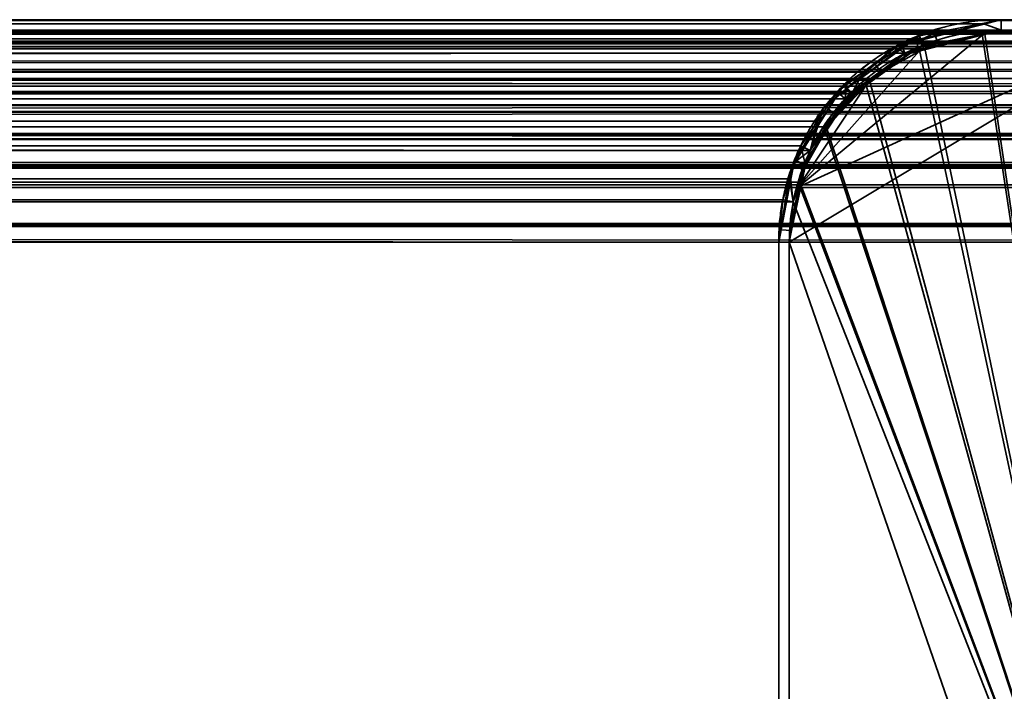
# Model space of a CAD drawing. Header units: millimetres. Extents: x -603 to 3703, y -120 to 193.
# Tile 928 of 938: x 3500 to 3514, y 184 to 193. Entities that reach past the tile are written whole.
import ezdxf

# ---------------------------------------------------------------- set-up
doc = ezdxf.new("R2010")
doc.units = ezdxf.units.MM
doc.layers.add('151', color=7, linetype='Continuous', true_color=0xffffff)

# ---------------------------------------------------------------- blocks, each defined once
blk = doc.blocks.new('UG_SURFACE_227')
at = {"layer": '151', "color": 7, "linetype": 'Continuous', "lineweight": 35}
for points in [[(2431.45, 193.234, 2077.05), (3568.558, 193.293, 2077.057), (3567.65, 193.45, 2076.15)], [(3567.65, 193.45, 2076.15), (2432.35, 193.45, 2076.15), (2431.45, 193.234, 2077.05)], [(3567.65, 193.45, 2076.15), (3513.65, 193.45, 2022.15), (2486.35, 193.45, 2022.15), (2432.35, 193.45, 2076.15)], [(2486.598, 193.407, 2021.902), (2486.35, 193.45, 2022.15), (3513.65, 193.45, 2022.15)], [(3513.65, 193.45, 2022.15), (3513.405, 193.391, 2021.905), (2486.598, 193.407, 2021.902)], [(2487.408, 193.267, 2021.092), (2486.598, 193.407, 2021.902), (3513.405, 193.391, 2021.905)], [(2487.408, 193.267, 2021.092), (3513.405, 193.391, 2021.905), (3512.514, 193.178, 2021.014)], [(3513.65, 193.3, 2022.15), (3512.552, 193.037, 2021.052), (3512.514, 193.178, 2021.014), (3513.405, 193.391, 2021.905)], [(3513.405, 193.391, 2021.905), (3513.65, 193.45, 2022.15), (3513.65, 193.3, 2022.15)], [(3567.65, 193.3, 2076.15), (3513.65, 193.3, 2022.15), (3513.65, 193.45, 2022.15), (3567.65, 193.45, 2076.15)], [(2430.62, 192.878, 2077.88), (3569.379, 192.864, 2077.879), (3568.708, 193.267, 2077.208)], [(2430.922, 193.108, 2077.578), (2430.62, 192.878, 2077.88), (3568.708, 193.267, 2077.208)], [(2430.922, 193.108, 2077.578), (3568.708, 193.267, 2077.208), (3568.558, 193.293, 2077.057)], [(3568.558, 193.293, 2077.057), (2431.45, 193.234, 2077.05), (2430.922, 193.108, 2077.578)], [(2431.252, 193.037, 2077.248), (2432.35, 193.3, 2076.15), (3567.65, 193.3, 2076.15)], [(3567.65, 193.3, 2076.15), (3568.657, 193.126, 2077.157), (2431.252, 193.037, 2077.248)], [(3567.65, 193.3, 2076.15), (2432.35, 193.3, 2076.15), (2486.35, 193.3, 2022.15), (3513.65, 193.3, 2022.15)], [(3513.65, 193.3, 2022.15), (2486.35, 193.3, 2022.15), (2487.357, 193.126, 2021.143)], [(2487.357, 193.126, 2021.143), (3512.552, 193.037, 2021.052), (3513.65, 193.3, 2022.15)], [(3512.514, 193.178, 2021.014), (2487.488, 193.219, 2021.012), (2487.408, 193.267, 2021.092)], [(2487.488, 193.219, 2021.012), (3512.514, 193.178, 2021.014), (3512.222, 193.108, 2020.722)], [(3512.222, 193.108, 2020.722), (2488.313, 192.723, 2020.186), (2487.488, 193.219, 2021.012)], [(3512.552, 193.037, 2021.052), (3512.29, 192.974, 2020.79), (3512.222, 193.108, 2020.722), (3512.514, 193.178, 2021.014)], [(3569.671, 192.518, 2078.171), (2430.99, 192.974, 2077.51), (2431.252, 193.037, 2077.248)], [(3568.657, 193.126, 2077.157), (3568.749, 193.07, 2077.25), (2431.252, 193.037, 2077.248)], [(2431.252, 193.037, 2077.248), (3568.749, 193.07, 2077.25), (3569.671, 192.518, 2078.171)], [(2487.357, 193.126, 2021.143), (2487.45, 193.07, 2021.05), (3512.552, 193.037, 2021.052)], [(3512.29, 192.974, 2020.79), (2487.45, 193.07, 2021.05), (2488.371, 192.518, 2020.129)], [(3512.29, 192.974, 2020.79), (3512.552, 193.037, 2021.052), (2487.45, 193.07, 2021.05)], [(3512.222, 193.108, 2020.722), (3511.694, 192.707, 2020.194), (2488.313, 192.723, 2020.186)], [(3511.694, 192.707, 2020.194), (3512.222, 193.108, 2020.722), (3512.29, 192.974, 2020.79), (3511.535, 192.401, 2020.035)], [(3569.762, 192.403, 2078.262), (2430.235, 192.401, 2078.265), (2430.99, 192.974, 2077.51)], [(3569.671, 192.518, 2078.171), (3569.762, 192.403, 2078.262), (2430.99, 192.974, 2077.51)], [(2488.371, 192.518, 2020.129), (3511.535, 192.401, 2020.035), (3512.29, 192.974, 2020.79)], [(3569.379, 192.864, 2077.879), (2430.62, 192.878, 2077.88), (2430.029, 192.43, 2078.471)], [(2430.029, 192.43, 2078.471), (3569.772, 192.628, 2078.272), (3569.379, 192.864, 2077.879)], [(2430.029, 192.43, 2078.471), (3570.086, 192.233, 2078.586), (3569.772, 192.628, 2078.272)], [(2488.472, 192.628, 2020.028), (2488.313, 192.723, 2020.186), (3511.694, 192.707, 2020.194)], [(2488.472, 192.628, 2020.028), (3511.694, 192.707, 2020.194), (3511.329, 192.43, 2019.829)], [(3511.329, 192.43, 2019.829), (2488.959, 192.017, 2019.541), (2488.472, 192.628, 2020.028)], [(3511.535, 192.401, 2020.035), (3511.329, 192.43, 2019.829), (3511.694, 192.707, 2020.194)], [(2488.371, 192.518, 2020.129), (2488.462, 192.403, 2020.038), (3511.535, 192.401, 2020.035)], [(2430.029, 192.43, 2078.471), (2429.907, 192.25, 2078.593), (3570.086, 192.233, 2078.586)], [(3570.264, 191.773, 2078.763), (2430.14, 192.329, 2078.36), (2430.235, 192.401, 2078.265)], [(2430.235, 192.401, 2078.265), (3569.762, 192.403, 2078.262), (3570.264, 191.773, 2078.763)], [(2488.462, 192.403, 2020.038), (3510.946, 191.599, 2019.446), (3511.44, 192.329, 2019.94)], [(3510.946, 191.599, 2019.446), (2488.462, 192.403, 2020.038), (2488.964, 191.773, 2019.536)], [(3511.44, 192.329, 2019.94), (3511.535, 192.401, 2020.035), (2488.462, 192.403, 2020.038)], [(3511.329, 192.43, 2019.829), (3511.047, 192.013, 2019.547), (2488.959, 192.017, 2019.541)], [(3511.047, 192.013, 2019.547), (3511.329, 192.43, 2019.829), (3511.44, 192.329, 2019.94), (3510.946, 191.599, 2019.446)], [(3511.535, 192.401, 2020.035), (3511.44, 192.329, 2019.94), (3511.329, 192.43, 2019.829)], [(3570.086, 192.233, 2078.586), (2429.907, 192.25, 2078.593), (2429.511, 191.664, 2078.989)], [(2429.511, 191.664, 2078.989), (3570.394, 191.847, 2078.894), (3570.086, 192.233, 2078.586)], [(2429.646, 191.599, 2078.854), (2430.14, 192.329, 2078.36), (3570.264, 191.773, 2078.763)], [(2489.094, 191.847, 2019.406), (2488.959, 192.017, 2019.541), (3511.047, 192.013, 2019.547)], [(2489.094, 191.847, 2019.406), (3511.047, 192.013, 2019.547), (3510.811, 191.664, 2019.311)], [(3510.946, 191.599, 2019.446), (3510.811, 191.664, 2019.311), (3511.047, 192.013, 2019.547)], [(2429.433, 191.429, 2079.067), (3570.567, 191.425, 2079.067), (3570.394, 191.847, 2078.894)], [(2429.511, 191.664, 2078.989), (2429.433, 191.429, 2079.067), (3570.394, 191.847, 2078.894)], [(3510.811, 191.664, 2019.311), (2489.358, 191.202, 2019.142), (2489.094, 191.847, 2019.406)], [(3570.264, 191.773, 2078.763), (2429.577, 191.392, 2078.923), (2429.646, 191.599, 2078.854)], [(3570.264, 191.773, 2078.763), (3570.422, 191.387, 2078.922), (2429.577, 191.392, 2078.923)], [(2488.964, 191.773, 2019.536), (3510.877, 191.391, 2019.377), (3510.946, 191.599, 2019.446)], [(2488.964, 191.773, 2019.536), (2489.122, 191.387, 2019.378), (3510.877, 191.391, 2019.377)], [(3510.811, 191.664, 2019.311), (3510.655, 191.194, 2019.155), (2489.358, 191.202, 2019.142)], [(3510.655, 191.194, 2019.155), (3510.811, 191.664, 2019.311), (3510.877, 191.391, 2019.377), (3510.705, 190.871, 2019.205)], [(3510.811, 191.664, 2019.311), (3510.946, 191.599, 2019.446), (3510.877, 191.391, 2019.377)], [(3570.567, 191.425, 2079.067), (2429.433, 191.429, 2079.067), (2429.258, 190.9, 2079.242)], [(2429.258, 190.9, 2079.242), (3570.69, 191.124, 2079.19), (3570.567, 191.425, 2079.067)], [(2429.405, 190.871, 2079.095), (2429.577, 191.392, 2078.923), (3570.422, 191.387, 2078.922)], [(3570.422, 191.387, 2078.922), (3570.545, 191.085, 2079.046), (2429.405, 190.871, 2079.095)], [(3510.705, 190.871, 2019.205), (3510.877, 191.391, 2019.377), (2489.122, 191.387, 2019.378)], [(3510.705, 190.871, 2019.205), (2489.122, 191.387, 2019.378), (2489.245, 191.085, 2019.254)], [(2429.258, 190.9, 2079.242), (3570.767, 190.545, 2079.268), (3570.69, 191.124, 2079.19)], [(3570.545, 191.085, 2079.046), (3570.65, 190.3, 2079.15), (2429.405, 190.871, 2079.095)], [(2489.245, 191.085, 2019.254), (3510.65, 190.3, 2019.15), (3510.705, 190.871, 2019.205)], [(2489.245, 191.085, 2019.254), (2489.35, 190.3, 2019.15), (3510.65, 190.3, 2019.15)], [(2489.39, 191.124, 2019.11), (2489.358, 191.202, 2019.142), (3510.655, 191.194, 2019.155)], [(2489.39, 191.124, 2019.11), (3510.655, 191.194, 2019.155), (3510.558, 190.9, 2019.058)], [(3510.558, 190.9, 2019.058), (2489.5, 190.3, 2019), (2489.39, 191.124, 2019.11)], [(3510.705, 190.871, 2019.205), (3510.558, 190.9, 2019.058), (3510.655, 191.194, 2019.155)], [(2429.258, 190.9, 2079.242), (2429.224, 190.548, 2079.276), (3570.767, 190.545, 2079.268)], [(3570.65, 190.3, 2079.15), (2429.35, 190.3, 2079.15), (2429.405, 190.871, 2079.095)], [(3510.558, 190.9, 2019.058), (3510.5, 190.3, 2019), (2489.5, 190.3, 2019)], [(3510.5, 190.3, 2019), (3510.558, 190.9, 2019.058), (3510.705, 190.871, 2019.205), (3510.65, 190.3, 2019.15)], [(3570.767, 190.545, 2079.268), (2429.224, 190.548, 2079.276), (2429.2, 190.3, 2079.3)], [(2429.2, 190.3, 2079.3), (3570.8, 190.3, 2079.3), (3570.767, 190.545, 2079.268)], [(2429.2, 190.3, 2079.3), (2429.2, 174.45, 2079.3), (3570.8, 174.45, 2079.3), (3570.8, 190.3, 2079.3)], [(3570.65, 190.3, 2079.15), (3570.65, 174.45, 2079.15), (2429.35, 174.45, 2079.15), (2429.35, 190.3, 2079.15)], [(3510.65, 152.3, 2019.15), (3510.65, 190.3, 2019.15), (2489.35, 190.3, 2019.15), (2489.35, 152.3, 2019.15)], [(2489.5, 152.3, 2019), (2489.5, 190.3, 2019), (3510.5, 190.3, 2019), (3510.5, 152.3, 2019)], [(3510.65, 190.3, 2019.15), (3510.65, 152.3, 2019.15), (3510.5, 152.3, 2019), (3510.5, 190.3, 2019)]]:
    blk.add_3dface(points, dxfattribs=at)
blk = doc.blocks.new('UG_SURFACE_228')
at = {"layer": '151', "color": 14, "linetype": 'Continuous', "lineweight": 35}
for points in [[(2484.35, 193.3, 2024.15), (2484.35, 178.3, 2024.15), (3515.65, 178.3, 2024.15), (3515.65, 193.3, 2024.15)], [(3515.65, 193.3, 2024.15), (3513.65, 193.3, 2022.15), (2486.35, 193.3, 2022.15), (2484.35, 193.3, 2024.15)], [(2486.586, 193.259, 2021.914), (2486.35, 193.3, 2022.15), (3513.65, 193.3, 2022.15)], [(3513.65, 193.3, 2022.15), (3513.417, 193.244, 2021.917), (2486.586, 193.259, 2021.914)], [(2487.357, 193.126, 2021.143), (2486.586, 193.259, 2021.914), (3513.417, 193.244, 2021.917)], [(2487.357, 193.126, 2021.143), (3513.417, 193.244, 2021.917), (3512.568, 193.041, 2021.068)], [(3512.568, 193.041, 2021.068), (3513.417, 193.244, 2021.917), (3515.65, 178.3, 2024.15)], [(3513.417, 193.244, 2021.917), (3513.65, 193.3, 2022.15), (3515.65, 193.3, 2024.15), (3515.65, 178.3, 2024.15)], [(3512.568, 193.041, 2021.068), (2487.434, 193.08, 2021.066), (2487.357, 193.126, 2021.143)], [(2487.434, 193.08, 2021.066), (3512.568, 193.041, 2021.068), (3512.29, 192.974, 2020.79)], [(3512.29, 192.974, 2020.79), (2488.22, 192.608, 2020.28), (2487.434, 193.08, 2021.066)], [(3515.65, 178.3, 2024.15), (3511.787, 192.592, 2020.287), (3512.29, 192.974, 2020.79), (3512.568, 193.041, 2021.068)], [(3512.29, 192.974, 2020.79), (3511.787, 192.592, 2020.287), (2488.22, 192.608, 2020.28)], [(2488.371, 192.518, 2020.129), (2488.22, 192.608, 2020.28), (3511.787, 192.592, 2020.287)], [(2488.371, 192.518, 2020.129), (3511.787, 192.592, 2020.287), (3511.44, 192.329, 2019.94)], [(3511.44, 192.329, 2019.94), (2488.834, 191.935, 2019.665), (2488.371, 192.518, 2020.129)], [(3515.65, 178.3, 2024.15), (3511.171, 191.931, 2019.671), (3511.44, 192.329, 2019.94), (3511.787, 192.592, 2020.287)], [(3511.44, 192.329, 2019.94), (3511.171, 191.931, 2019.671), (2488.834, 191.935, 2019.665)], [(2488.964, 191.773, 2019.536), (2488.834, 191.935, 2019.665), (3511.171, 191.931, 2019.671)], [(2488.964, 191.773, 2019.536), (3511.171, 191.931, 2019.671), (3510.946, 191.599, 2019.446)], [(3510.798, 191.151, 2019.298), (3510.946, 191.599, 2019.446), (3511.171, 191.931, 2019.671), (3515.65, 178.3, 2024.15)], [(3510.946, 191.599, 2019.446), (2489.215, 191.159, 2019.285), (2488.964, 191.773, 2019.536)], [(3510.946, 191.599, 2019.446), (3510.798, 191.151, 2019.298), (2489.215, 191.159, 2019.285)], [(2489.245, 191.085, 2019.254), (2489.215, 191.159, 2019.285), (3510.798, 191.151, 2019.298)], [(2489.245, 191.085, 2019.254), (3510.798, 191.151, 2019.298), (3510.705, 190.871, 2019.205)], [(3510.705, 190.871, 2019.205), (2489.35, 190.3, 2019.15), (2489.245, 191.085, 2019.254)], [(3510.705, 190.871, 2019.205), (3510.798, 191.151, 2019.298), (3515.65, 178.3, 2024.15)], [(3510.705, 190.871, 2019.205), (3510.65, 190.3, 2019.15), (2489.35, 190.3, 2019.15)], [(3515.65, 178.3, 2024.15), (3514.8, 178.3, 2023.3), (3510.65, 190.3, 2019.15), (3510.705, 190.871, 2019.205)], [(2489.35, 152.15, 2019.15), (2489.35, 190.3, 2019.15), (3510.65, 190.3, 2019.15), (3510.65, 152.15, 2019.15)], [(3510.65, 152.15, 2019.15), (3510.65, 190.3, 2019.15), (3514.8, 178.3, 2023.3)]]:
    blk.add_3dface(points, dxfattribs=at)
blk = doc.blocks.new('UG_SURFACE_229')
at = {"layer": '151', "color": 14, "linetype": 'Continuous', "lineweight": 35}
for points in [[(2431.493, 193.095, 2077.007), (3568.514, 193.151, 2077.014), (3567.65, 193.3, 2076.15)], [(3567.65, 193.3, 2076.15), (2432.35, 193.3, 2076.15), (2431.493, 193.095, 2077.007)], [(3567.65, 193.3, 2076.15), (3565.65, 193.3, 2074.15), (2434.35, 193.3, 2074.15), (2432.35, 193.3, 2076.15)], [(3565.65, 174.45, 2074.15), (2434.35, 174.45, 2074.15), (2434.35, 193.3, 2074.15), (3565.65, 193.3, 2074.15)], [(2430.702, 192.756, 2077.797), (3569.297, 192.742, 2077.797), (3568.657, 193.126, 2077.157)], [(2430.99, 192.974, 2077.51), (2430.702, 192.756, 2077.797), (3568.657, 193.126, 2077.157)], [(2430.99, 192.974, 2077.51), (3568.657, 193.126, 2077.157), (3568.514, 193.151, 2077.014)], [(3568.514, 193.151, 2077.014), (2431.493, 193.095, 2077.007), (2430.99, 192.974, 2077.51)], [(3569.297, 192.742, 2077.797), (2430.702, 192.756, 2077.797), (2430.14, 192.329, 2078.36)], [(2430.14, 192.329, 2078.36), (3569.671, 192.518, 2078.171), (3569.297, 192.742, 2077.797)], [(2430.14, 192.329, 2078.36), (3569.97, 192.141, 2078.47), (3569.671, 192.518, 2078.171)], [(2430.14, 192.329, 2078.36), (2430.024, 192.157, 2078.476), (3569.97, 192.141, 2078.47)], [(3569.97, 192.141, 2078.47), (2430.024, 192.157, 2078.476), (2429.646, 191.599, 2078.854)], [(2429.646, 191.599, 2078.854), (3570.264, 191.773, 2078.763), (3569.97, 192.141, 2078.47)], [(2429.572, 191.375, 2078.928), (3570.428, 191.372, 2078.928), (3570.264, 191.773, 2078.763)], [(2429.646, 191.599, 2078.854), (2429.572, 191.375, 2078.928), (3570.264, 191.773, 2078.763)], [(3570.428, 191.372, 2078.928), (2429.572, 191.375, 2078.928), (2429.405, 190.871, 2079.095)], [(2429.405, 190.871, 2079.095), (3570.545, 191.085, 2079.046), (3570.428, 191.372, 2078.928)], [(2429.405, 190.871, 2079.095), (3570.619, 190.533, 2079.119), (3570.545, 191.085, 2079.046)], [(2429.405, 190.871, 2079.095), (2429.373, 190.536, 2079.127), (3570.619, 190.533, 2079.119)], [(3570.619, 190.533, 2079.119), (2429.373, 190.536, 2079.127), (2429.35, 190.3, 2079.15)], [(2429.35, 190.3, 2079.15), (3570.65, 190.3, 2079.15), (3570.619, 190.533, 2079.119)], [(2429.35, 190.3, 2079.15), (2429.35, 174.45, 2079.15), (3570.65, 174.45, 2079.15), (3570.65, 190.3, 2079.15)]]:
    blk.add_3dface(points, dxfattribs=at)
blk = doc.blocks.new('UG_SURFACE_230')
at = {"layer": '151', "color": 41, "linetype": 'Continuous', "lineweight": 35}
for points in [[(2434.35, 193.3, 2074.15), (2434.35, 178.3, 2074.15), (3565.65, 178.3, 2074.15), (3565.65, 193.3, 2074.15)], [(3565.65, 193.3, 2074.15), (3515.65, 193.3, 2024.15), (2484.35, 193.3, 2024.15), (2434.35, 193.3, 2074.15)], [(2484.35, 178.3, 2024.15), (2484.35, 193.3, 2024.15), (3515.65, 193.3, 2024.15), (3515.65, 178.3, 2024.15)]]:
    blk.add_3dface(points, dxfattribs=at)
blk = doc.blocks.new('UG_SURFACE_231')
at = {"layer": '151', "color": 14, "linetype": 'Continuous', "lineweight": 35}
for points in [[(3515.65, 193.3, 2024.15), (3510.774, 191.077, 2019.274), (3510.65, 190.3, 2019.15)], [(3510.65, 190.3, 2019.15), (3514.8, 178.3, 2023.3), (3515.65, 178.3, 2024.15), (3515.65, 193.3, 2024.15)], [(3510.774, 191.077, 2019.274), (3515.65, 193.3, 2024.15), (3513.65, 193.3, 2022.15), (3513.379, 193.231, 2021.879)], [(3513.379, 193.231, 2021.879), (3512.488, 193.003, 2020.988), (3510.774, 191.077, 2019.274)], [(3515.65, 178.3, -4), (3512.483, 193.059, -4), (3512.502, 193.072, -4), (3513.38, 193.246, -4)], [(3513.38, 193.246, -4), (3512.502, 193.072, -4), (3512.488, 193.003, 2020.988)], [(3512.488, 193.003, 2020.988), (3513.379, 193.231, 2021.879), (3513.38, 193.246, -4)], [(3513.65, 193.3, -4), (3513.38, 193.246, -4), (3513.379, 193.231, 2021.879)], [(3513.379, 193.231, 2021.879), (3513.65, 193.3, 2022.15), (3513.65, 193.3, -4)], [(3513.38, 193.246, -4), (3513.65, 193.3, -4), (3515.65, 193.3, -4), (3515.65, 178.3, -4)], [(3515.65, 193.3, 2024.15), (3515.65, 193.3, -4), (3513.65, 193.3, -4), (3513.65, 193.3, 2022.15)], [(3512.483, 193.059, -4), (3511.729, 192.555, -4), (3511.737, 192.521, 2020.237)], [(3511.729, 192.555, -4), (3512.483, 193.059, -4), (3515.65, 178.3, -4)], [(3511.737, 192.521, 2020.237), (3512.211, 192.933, 2020.711), (3512.483, 193.059, -4)], [(3512.211, 192.933, 2020.711), (3512.488, 193.003, 2020.988), (3512.483, 193.059, -4)], [(3512.502, 193.072, -4), (3512.483, 193.059, -4), (3512.488, 193.003, 2020.988)], [(3510.774, 191.077, 2019.274), (3512.488, 193.003, 2020.988), (3512.211, 192.933, 2020.711), (3511.737, 192.521, 2020.237)], [(3511.136, 191.882, 2019.636), (3510.798, 191.232, 2019.299), (3510.774, 191.077, 2019.274), (3511.737, 192.521, 2020.237)], [(3511.729, 192.555, -4), (3511.529, 192.421, -4), (3511.136, 191.882, 2019.636)], [(3511.136, 191.882, 2019.636), (3511.248, 192.097, 2019.748), (3511.729, 192.555, -4)], [(3511.737, 192.521, 2020.237), (3511.248, 192.097, 2019.748), (3511.136, 191.882, 2019.636)], [(3511.162, 191.873, -4), (3511.529, 192.421, -4), (3511.729, 192.555, -4), (3515.65, 178.3, -4)], [(3511.248, 192.097, 2019.748), (3511.737, 192.521, 2020.237), (3511.729, 192.555, -4)], [(3511.529, 192.421, -4), (3511.162, 191.873, -4), (3511.136, 191.882, 2019.636)], [(3510.798, 191.232, 2019.299), (3511.136, 191.882, 2019.636), (3511.162, 191.873, -4)], [(3510.798, 191.232, 2019.299), (3511.162, 191.873, -4), (3510.878, 191.448, -4)], [(3510.804, 191.073, -4), (3510.878, 191.448, -4), (3511.162, 191.873, -4), (3515.65, 178.3, -4)], [(3510.878, 191.448, -4), (3510.804, 191.073, -4), (3510.774, 191.077, 2019.274)], [(3510.774, 191.077, 2019.274), (3510.798, 191.232, 2019.299), (3510.878, 191.448, -4)], [(3510.65, 190.3, 2019.15), (3510.774, 191.077, 2019.274), (3510.804, 191.073, -4)], [(3510.804, 191.073, -4), (3510.65, 190.3, -4), (3510.65, 190.3, 2019.15)], [(3515.65, 178.3, -4), (3514.8, 178.3, -4), (3510.65, 190.3, -4), (3510.804, 191.073, -4)], [(3510.65, 152.15, 2019.15), (3510.65, 190.3, 2019.15), (3510.65, 190.3, -4), (3510.65, 152.15, -4)], [(3510.65, 152.15, -4), (3510.65, 190.3, -4), (3514.8, 178.3, -4)], [(3514.8, 178.3, 2023.3), (3510.65, 190.3, 2019.15), (3510.65, 152.15, 2019.15)]]:
    blk.add_3dface(points, dxfattribs=at)
blk = doc.blocks.new('UG_SURFACE_232')
at = {"layer": '151', "color": 7, "linetype": 'Continuous', "lineweight": 35}
for points in [[(3512.552, 193.037, 2021.052), (3513.65, 193.3, 2022.15), (3513.65, 193.45, 2022.15), (3512.5, 193.156, 2021)], [(3513.65, 193.45, -4), (3512.704, 193.263, -4), (3512.5, 193.156, 2021)], [(3512.5, 193.156, 2021), (3513.65, 193.45, 2022.15), (3513.65, 193.45, -4)], [(3513.65, 193.3, -4), (3512.751, 193.114, -4), (3512.704, 193.263, -4), (3513.65, 193.45, -4)], [(3567.65, 193.45, 2076.15), (3567.65, 193.45, -4), (3513.65, 193.45, -4), (3513.65, 193.45, 2022.15)], [(3513.65, 193.45, -4), (3567.65, 193.45, -4), (3567.65, 193.3, -4), (3513.65, 193.3, -4)], [(3567.65, 193.45, 2076.15), (3513.65, 193.45, 2022.15), (3513.65, 193.3, 2022.15), (3567.65, 193.3, 2076.15)], [(3512.492, 193.221, -4), (3512.451, 193.213, -4), (3511.449, 192.466, 2019.949)], [(3511.449, 192.466, 2019.949), (3512.14, 193.064, 2020.639), (3512.492, 193.221, -4)], [(3512.451, 193.213, -4), (3511.864, 192.822, -4), (3511.449, 192.466, 2019.949)], [(3512.47, 193.055, -4), (3511.948, 192.704, -4), (3511.864, 192.822, -4), (3512.451, 193.213, -4)], [(3512.14, 193.064, 2020.639), (3512.5, 193.156, 2021), (3512.492, 193.221, -4)], [(3512.549, 193.072, -4), (3512.47, 193.055, -4), (3512.451, 193.213, -4), (3512.492, 193.221, -4)], [(3512.492, 193.221, -4), (3512.704, 193.263, -4), (3512.751, 193.114, -4), (3512.549, 193.072, -4)], [(3512.704, 193.263, -4), (3512.492, 193.221, -4), (3512.5, 193.156, 2021)], [(3512.751, 193.114, -4), (3513.65, 193.3, 2022.15), (3512.552, 193.037, 2021.052)], [(3512.751, 193.114, -4), (3513.65, 193.3, -4), (3513.65, 193.3, 2022.15)], [(3567.65, 193.3, 2076.15), (3513.65, 193.3, 2022.15), (3513.65, 193.3, -4), (3567.65, 193.3, -4)], [(3511.536, 192.402, 2020.036), (3512.29, 192.974, 2020.79), (3512.14, 193.064, 2020.639), (3511.449, 192.466, 2019.949)], [(3511.948, 192.704, -4), (3512.47, 193.055, -4), (3512.552, 193.037, 2021.052)], [(3511.948, 192.704, -4), (3512.552, 193.037, 2021.052), (3512.29, 192.974, 2020.79)], [(3512.5, 193.156, 2021), (3512.14, 193.064, 2020.639), (3512.29, 192.974, 2020.79), (3512.552, 193.037, 2021.052)], [(3512.47, 193.055, -4), (3512.549, 193.072, -4), (3512.552, 193.037, 2021.052)], [(3512.552, 193.037, 2021.052), (3512.549, 193.072, -4), (3512.751, 193.114, -4)], [(3512.29, 192.974, 2020.79), (3511.529, 192.421, -4), (3511.948, 192.704, -4)], [(3512.29, 192.974, 2020.79), (3511.536, 192.402, 2020.036), (3511.529, 192.421, -4)], [(3511.423, 192.527, -4), (3511.864, 192.822, -4), (3511.948, 192.704, -4), (3511.529, 192.421, -4)], [(3511.864, 192.822, -4), (3511.423, 192.527, -4), (3511.449, 192.466, 2019.949)], [(3511.423, 192.527, -4), (3511.199, 192.185, -4), (3510.74, 191.44, 2019.24)], [(3510.74, 191.44, 2019.24), (3511.128, 192.187, 2019.628), (3511.423, 192.527, -4)], [(3511.128, 192.187, 2019.628), (3511.449, 192.466, 2019.949), (3511.423, 192.527, -4)], [(3511.529, 192.421, -4), (3511.316, 192.095, -4), (3511.199, 192.185, -4), (3511.423, 192.527, -4)], [(3510.946, 191.599, 2019.446), (3511.44, 192.329, 2019.94), (3511.449, 192.466, 2019.949), (3511.128, 192.187, 2019.628)], [(3511.316, 192.095, -4), (3511.529, 192.421, -4), (3511.536, 192.402, 2020.036)], [(3511.316, 192.095, -4), (3511.536, 192.402, 2020.036), (3511.44, 192.329, 2019.94)], [(3511.449, 192.466, 2019.949), (3511.44, 192.329, 2019.94), (3511.536, 192.402, 2020.036)], [(3511.44, 192.329, 2019.94), (3510.864, 191.402, -4), (3511.316, 192.095, -4)], [(3511.44, 192.329, 2019.94), (3510.946, 191.599, 2019.446), (3510.864, 191.402, -4)], [(3510.723, 191.458, -4), (3511.199, 192.185, -4), (3511.316, 192.095, -4), (3510.864, 191.402, -4)], [(3511.199, 192.185, -4), (3510.723, 191.458, -4), (3510.74, 191.44, 2019.24)], [(3511.128, 192.187, 2019.628), (3510.74, 191.44, 2019.24), (3510.946, 191.599, 2019.446)], [(3510.878, 191.393, 2019.377), (3510.946, 191.599, 2019.446), (3510.74, 191.44, 2019.24)], [(3510.946, 191.599, 2019.446), (3510.878, 191.393, 2019.377), (3510.864, 191.402, -4)], [(3510.723, 191.458, -4), (3510.717, 191.45, -4), (3510.5, 190.3, 2019)], [(3510.5, 190.3, 2019), (3510.656, 191.279, 2019.156), (3510.723, 191.458, -4)], [(3510.5, 190.3, 2019), (3510.717, 191.45, -4), (3510.704, 191.379, -4)], [(3510.704, 191.379, -4), (3510.532, 190.472, -4), (3510.5, 190.3, 2019)], [(3510.847, 191.327, -4), (3510.681, 190.463, -4), (3510.532, 190.472, -4), (3510.704, 191.379, -4)], [(3510.656, 191.279, 2019.156), (3510.74, 191.44, 2019.24), (3510.723, 191.458, -4)], [(3510.74, 191.44, 2019.24), (3510.656, 191.279, 2019.156), (3510.705, 190.871, 2019.205), (3510.878, 191.393, 2019.377)], [(3510.878, 191.393, 2019.377), (3510.681, 190.463, -4), (3510.847, 191.327, -4)], [(3510.681, 190.463, -4), (3510.878, 191.393, 2019.377), (3510.705, 190.871, 2019.205)], [(3510.86, 191.396, -4), (3510.847, 191.327, -4), (3510.704, 191.379, -4), (3510.717, 191.45, -4)], [(3510.864, 191.402, -4), (3510.86, 191.396, -4), (3510.717, 191.45, -4), (3510.723, 191.458, -4)], [(3510.847, 191.327, -4), (3510.86, 191.396, -4), (3510.878, 191.393, 2019.377)], [(3510.86, 191.396, -4), (3510.864, 191.402, -4), (3510.878, 191.393, 2019.377)], [(3510.65, 190.3, 2019.15), (3510.705, 190.871, 2019.205), (3510.656, 191.279, 2019.156), (3510.5, 190.3, 2019)], [(3510.705, 190.871, 2019.205), (3510.65, 190.3, -4), (3510.681, 190.463, -4)], [(3510.705, 190.871, 2019.205), (3510.65, 190.3, 2019.15), (3510.65, 190.3, -4)], [(3510.681, 190.463, -4), (3510.65, 190.3, -4), (3510.5, 190.3, -4), (3510.532, 190.472, -4)], [(3510.532, 190.472, -4), (3510.5, 190.3, -4), (3510.5, 190.3, 2019)], [(3510.5, 190.3, 2019), (3510.5, 152.3, 2019), (3510.65, 152.3, 2019.15), (3510.65, 190.3, 2019.15)], [(3510.5, 152.3, -4), (3510.5, 190.3, -4), (3510.65, 190.3, -4), (3510.65, 152.3, -4)], [(3510.5, 152.3, 2019), (3510.5, 190.3, 2019), (3510.5, 190.3, -4), (3510.5, 152.3, -4)], [(3510.65, 152.3, -4), (3510.65, 190.3, -4), (3510.65, 190.3, 2019.15), (3510.65, 152.3, 2019.15)]]:
    blk.add_3dface(points, dxfattribs=at)

msp = doc.modelspace()

# ---------------------------------------------------------------- linework, layer by layer
at = {"layer": '151', "color": 252, "linetype": 'Continuous', "lineweight": -3, "true_color": 0x939598}
for p, q in [((2432.35, 193.45, 2076.15), (3567.65, 193.45, 2076.15)), ((2486.35, 193.45, 2022.15), (3513.65, 193.45, 2022.15)), ((3513.65, 193.45, 2022.15), (3567.65, 193.45, 2076.15)), ((3567.65, 193.45, 2076.15), (3513.65, 193.45, 2022.15)), ((3567.65, 193.45, -4), (3513.65, 193.45, -4)), ((3513.65, 193.45, 2022.15), (3513.65, 193.45, -4)), ((2432.35, 193.3, 2076.15), (3567.65, 193.3, 2076.15)), ((2434.35, 193.3, 2074.15), (3565.65, 193.3, 2074.15)), ((2434.35, 193.3, 2074.15), (3565.65, 193.3, 2074.15)), ((2484.35, 193.3, 2024.15), (3515.65, 193.3, 2024.15)), ((2484.35, 193.3, 2024.15), (3515.65, 193.3, 2024.15)), ((2486.35, 193.3, 2022.15), (3513.65, 193.3, 2022.15)), ((2486.35, 193.3, 2022.15), (3513.65, 193.3, 2022.15)), ((3513.65, 193.3, -4), (3515.65, 193.3, -4)), ((3513.65, 193.3, 2022.15), (3515.65, 193.3, 2024.15)), ((3513.65, 193.3, 2022.15), (3513.65, 193.3, -4)), ((3567.65, 193.3, 2076.15), (3513.65, 193.3, 2022.15)), ((3567.65, 193.3, -4), (3513.65, 193.3, -4)), ((3513.65, 193.3, 2022.15), (3567.65, 193.3, 2076.15)), ((3515.65, 193.3, 2024.15), (3513.65, 193.3, 2022.15)), ((3513.65, 193.3, 2022.15), (3513.65, 193.3, -4)), ((2429.2, 190.3, 2079.3), (3570.8, 190.3, 2079.3)), ((2429.35, 190.3, 2079.15), (3570.65, 190.3, 2079.15)), ((2429.35, 190.3, 2079.15), (3570.65, 190.3, 2079.15)), ((2489.35, 190.3, 2019.15), (3510.65, 190.3, 2019.15)), ((2489.5, 190.3, 2019), (3510.5, 190.3, 2019)), ((3510.5, 190.3, 2019), (3510.5, 152.3, 2019)), ((3510.5, 190.3, 2019), (3510.5, 152.3, 2019)), ((3510.5, 152.3, -4), (3510.5, 190.3, -4)), ((3510.5, 190.3, 2019), (3510.5, 190.3, -4)), ((3510.65, 152.3, -4), (3510.65, 190.3, -4)), ((3510.65, 190.3, 2019.15), (3510.65, 152.15, 2019.15)), ((3510.65, 190.3, -4), (3510.65, 152.15, -4)), ((3510.65, 190.3, 2019.15), (3510.65, 152.3, 2019.15)), ((3510.65, 190.3, 2019.15), (3510.65, 190.3, -4)), ((3510.65, 190.3, 2019.15), (3510.65, 152.3, 2019.15)), ((3510.65, 190.3, 2019.15), (3510.65, 152.15, 2019.15))]:
    msp.add_line(p, q, dxfattribs=at)
msp.add_arc((3513.65, 190.3, -4), 3, 90, 180, dxfattribs=at)
for points in [[(3510.5, 190.3, 2019), (3510.5, 193.45, 2019), (3513.65, 193.45, 2022.15)], [(3513.65, 193.45, -4), (3510.5, 193.45, -4), (3510.5, 190.3, -4)], [(3510.65, 190.3, 2019.15), (3510.65, 193.3, 2019.15), (3513.65, 193.3, 2022.15)]]:
    msp.add_rational_spline(points, [1, 0.707106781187, 1], degree=2, dxfattribs=at)
for points, knots in [([(3513.65, 193.45, 2022.15), (3512.937, 193.45, 2021.437), (3512.228, 193.221, 2020.728), (3511.318, 192.454, 2019.818), (3511.041, 192.124, 2019.541), (3510.627, 191.299, 2019.127), (3510.5, 190.808, 2019), (3510.5, 190.3, 2019)], [0, 0, 0, 0, 0.5, 0.5, 0.75, 0.75, 1, 1, 1, 1]), ([(3513.65, 193.3, 2022.15), (3512.971, 193.3, 2021.471), (3512.296, 193.082, 2020.796), (3511.429, 192.352, 2019.929), (3511.165, 192.037, 2019.665), (3510.771, 191.251, 2019.271), (3510.65, 190.784, 2019.15), (3510.65, 190.3, 2019.15)], [0, 0, 0, 0, 0.5, 0.5, 0.75, 0.75, 1, 1, 1, 1]), ([(3510.65, 190.3, 2019.15), (3510.65, 190.775, 2019.15), (3510.769, 191.247, 2019.269), (3511.163, 192.035, 2019.663), (3511.427, 192.35, 2019.927), (3512.295, 193.081, 2020.795), (3512.971, 193.3, 2021.471), (3513.65, 193.3, 2022.15)], [0, 0, 0, 0, 0.25, 0.25, 0.5, 0.5, 1, 1, 1, 1]), ([(3513.65, 193.3, -4), (3512.862, 193.3, -4), (3512.084, 192.977, -4), (3510.973, 191.866, -4), (3510.65, 191.088, -4), (3510.65, 190.3, -4)], [0, 0, 0, 0, 0.5, 0.5, 1, 1, 1, 1]), ([(3513.65, 193.3, 2022.15), (3512.971, 193.3, 2021.471), (3512.296, 193.082, 2020.796), (3511.429, 192.352, 2019.929), (3511.165, 192.037, 2019.665), (3510.771, 191.251, 2019.271), (3510.65, 190.784, 2019.15), (3510.65, 190.3, 2019.15)], [0, 0, 0, 0, 0.5, 0.5, 0.75, 0.75, 1, 1, 1, 1])]:
    msp.add_open_spline(points, degree=3, knots=knots, dxfattribs=at)
for points, degree in [([(3513.65, 193.3, -4), (3513.65, 193.45, -4)], 1), ([(2432.35, 193.3, 2076.15), (2810.783, 193.3, 2076.15), (3189.217, 193.3, 2076.15), (3567.65, 193.3, 2076.15)], 3), ([(2489.35, 190.3, 2019.15), (2829.783, 190.3, 2019.15), (3170.217, 190.3, 2019.15), (3510.65, 190.3, 2019.15)], 3), ([(3510.5, 190.3, -4), (3510.65, 190.3, -4)], 1), ([(3510.65, 190.3, 2019.15), (3510.65, 190.3, 1344.767), (3510.65, 190.3, 670.383), (3510.65, 190.3, -4)], 3)]:
    msp.add_open_spline(points, degree=degree, dxfattribs=at)

# ---------------------------------------------------------------- block references
for name in ['UG_SURFACE_227', 'UG_SURFACE_232', 'UG_SURFACE_229', 'UG_SURFACE_230', 'UG_SURFACE_228', 'UG_SURFACE_231']:
    msp.add_blockref(name, (0, 0), dxfattribs=at)

doc.saveas('drawing.dxf')
